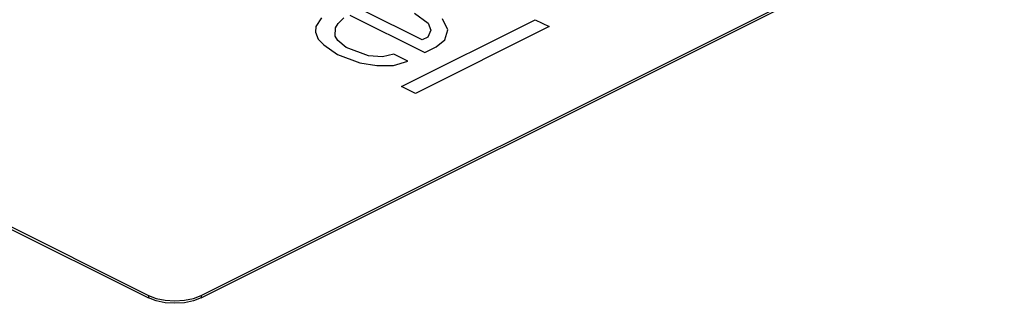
# Paper-space layout '005_EXP_CORICANT_PE_DRAWING_3_1' of a CAD drawing. Header units: millimetres. Extents: x 6 to 413, y 7 to 290.
# Tile 330 of 362: x 228.55 to 238.07, y 253.91 to 256.65. Entities that reach past the tile are written whole.
import ezdxf

# ---------------------------------------------------------------- set-up
doc = ezdxf.new("R2010")
doc.units = ezdxf.units.MM
doc.header["$LTSCALE"] = 23.1
doc.layers.add('006_CONFIG_LABEL_102X65_BL128', color=7, linetype='CONTINUOUS')

# ---------------------------------------------------------------- blocks, each defined once
blk = doc.blocks.new('006_CONFIG_LABEL_102X65_BL128', base_point=(227.8128, 259.1637))
at = {"layer": '006_CONFIG_LABEL_102X65_BL128', "color": 7, "linetype": 'Continuous'}
for p, q in [((217.4505, 260.1618), (229.7966, 253.9888)), ((217.4505, 260.1385), (229.7966, 253.9654)), ((230.3057, 253.9888), (238.0697, 257.8708)), ((230.3057, 253.9654), (238.0697, 257.8474)), ((229.7966, 253.9888), (229.7966, 253.9654)), ((230.2311, 253.9602), (230.3057, 253.9888)), ((230.3057, 253.9888), (230.3057, 253.9654))]:
    blk.add_line(p, q, dxfattribs=at)
at = {"layer": '006_CONFIG_LABEL_102X65_BL128', "color": 4, "linetype": 'Continuous'}
for p, q in [((231.7423, 256.6997), (232.4682, 256.3367)), ((232.4436, 256.4588), (231.879, 256.7411)), ((232.3676, 256.7165), (232.5014, 256.6221)), ((231.4139, 256.5892), (231.4128, 256.5349)), ((231.47, 256.671), (231.4139, 256.5892)), ((231.6038, 256.5767), (231.6319, 256.6176)), ((231.6319, 256.6176), (231.6873, 256.6722)), ((232.244, 256.0094), (233.5346, 256.6547)), ((233.669, 256.5875), (232.3784, 255.9422)), ((232.5014, 256.6221), (232.5272, 256.5543)), ((232.6902, 256.5552), (232.6381, 256.6636)), ((233.5346, 256.6547), (233.669, 256.5875)), ((231.4128, 256.5349), (231.4385, 256.4671)), ((231.6021, 256.4951), (231.6038, 256.5767)), ((231.6284, 256.4545), (231.6021, 256.4951)), ((232.4986, 256.4863), (232.4436, 256.4588)), ((232.5272, 256.5543), (232.4986, 256.4863)), ((232.661, 256.46), (232.6902, 256.5552)), ((231.4385, 256.4671), (231.4917, 256.413)), ((231.4917, 256.413), (231.6256, 256.3186)), ((231.7085, 256.387), (231.6284, 256.4545)), ((232.4682, 256.3367), (232.5781, 256.3916)), ((232.5781, 256.3916), (232.661, 256.46)), ((231.6256, 256.3186), (231.8412, 256.2383)), ((231.9242, 256.3066), (231.7085, 256.387)), ((232.0598, 256.2938), (231.9242, 256.3066)), ((232.169, 256.3215), (232.0598, 256.2938)), ((232.3035, 256.2543), (232.169, 256.3215)), ((231.8412, 256.2383), (232.0037, 256.212)), ((232.0037, 256.212), (232.1668, 256.2128)), ((232.1668, 256.2128), (232.3035, 256.2543)), ((232.3784, 255.9422), (232.244, 256.0094))]:
    blk.add_line(p, q, dxfattribs=at)
at = {"layer": '006_CONFIG_LABEL_102X65_BL128', "color": 7, "linetype": 'Continuous'}
for points in [[(229.7966, 253.9888), (229.8711, 253.9602), (229.9579, 253.9422), (230.0511, 253.9361), (230.1443, 253.9422), (230.2311, 253.9602)], [(230.3057, 253.9654), (230.2311, 253.9368), (230.1443, 253.9188), (230.0511, 253.9127), (229.9579, 253.9188), (229.8711, 253.9368), (229.7966, 253.9654)]]:
    blk.add_lwpolyline(points, dxfattribs=at)

psp = doc.layouts.new('005_EXP_CORICANT_PE_DRAWING_3_1')

# ---------------------------------------------------------------- block references
at = {"layer": '006_CONFIG_LABEL_102X65_BL128'}
psp.add_blockref('006_CONFIG_LABEL_102X65_BL128', (227.8128, 259.1637), dxfattribs=at)

doc.saveas('drawing.dxf')
